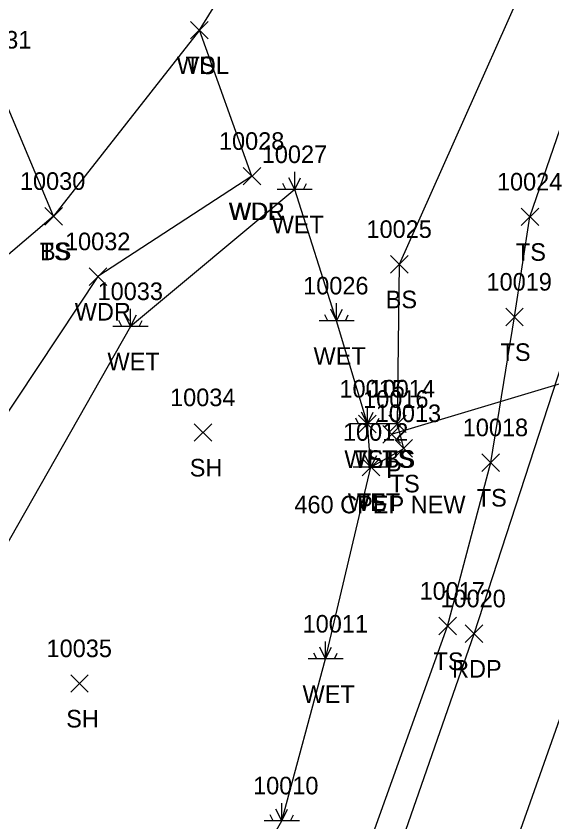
# Model space of a CAD drawing. Extents: x 1482574 to 1485769, y 580696 to 595649.
# Drawn here: x 1485013.9 to 1485074.8, y 580799.4 to 580891 of the extents above; entities that cross this region are included whole.
import ezdxf

# ---------------------------------------------------------------- set-up
doc = ezdxf.new("R2010")
doc.units = 0
for name, color, linetype in [('D_A', 7, 'Continuous'), ('D_C', 7, 'Continuous'), ('D_I', 7, 'Continuous'), ('D_TIC', 7, 'Continuous'), ('DCP', 7, 'Continuous'), ('L_A', 7, 'Continuous'), ('L_I', 7, 'Continuous'), ('L_TIC', 7, 'Continuous'), ('LAWA', 7, 'Continuous'), ('LELB', 7, 'Continuous'), ('LWET', 7, 'Continuous'), ('P_A', 7, 'Continuous'), ('P_I', 7, 'Continuous'), ('P_TIC', 7, 'Continuous'), ('PET', 7, 'Continuous'), ('PRC', 7, 'Continuous')]:
    doc.layers.add(name, color=color, linetype=linetype)

msp = doc.modelspace()

# ---------------------------------------------------------------- linework, layer by layer
at = {"layer": 'D_TIC'}
for points in [[(1485055.575, 580842.471), (1485057.575, 580844.471)], [(1485057.575, 580842.471), (1485055.575, 580844.471)]]:
    msp.add_lwpolyline(points, dxfattribs=at)
at = {"layer": 'DCP'}
msp.add_lwpolyline([(1485056.575, 580843.471), (1485133.758, 580866.663)], dxfattribs=at)
at = {"layer": 'L_TIC'}
for points in [[(1485033.717, 580888.438), (1485035.717, 580890.438)], [(1485035.717, 580888.438), (1485033.717, 580890.438)], [(1485033.717, 580888.438), (1485035.717, 580890.438)], [(1485035.717, 580888.438), (1485033.717, 580890.438)], [(1485039.685, 580871.823), (1485041.685, 580873.823)], [(1485041.685, 580871.823), (1485039.685, 580873.823)], [(1485039.685, 580871.823), (1485041.685, 580873.823)], [(1485041.685, 580871.823), (1485039.685, 580873.823)], [(1485017.132, 580867.266), (1485019.132, 580869.266)], [(1485019.132, 580867.266), (1485017.132, 580869.266)], [(1485017.132, 580867.266), (1485019.132, 580869.266)], [(1485019.132, 580867.266), (1485017.132, 580869.266)], [(1485071.311, 580867.197), (1485073.311, 580869.197)], [(1485073.311, 580867.197), (1485071.311, 580869.197)], [(1485056.466, 580861.801), (1485058.466, 580863.801)], [(1485058.466, 580861.801), (1485056.466, 580863.801)], [(1485022.17, 580860.402), (1485024.17, 580862.402)], [(1485024.17, 580860.402), (1485022.17, 580862.402)], [(1485069.562, 580855.807), (1485071.562, 580857.807)], [(1485071.562, 580855.807), (1485069.562, 580857.807)], [(1485052.826, 580843.639), (1485054.826, 580845.639)], [(1485054.826, 580843.639), (1485052.826, 580845.639)], [(1485056.251, 580843.653), (1485058.251, 580845.653)], [(1485058.251, 580843.653), (1485056.251, 580845.653)], [(1485056.251, 580843.653), (1485058.251, 580845.653)], [(1485058.251, 580843.653), (1485056.251, 580845.653)], [(1485034.126, 580842.662), (1485036.126, 580844.662)], [(1485036.126, 580842.662), (1485034.126, 580844.662)], [(1485056.953, 580840.853), (1485058.953, 580842.853)], [(1485058.953, 580840.853), (1485056.953, 580842.853)], [(1485053.224, 580838.727), (1485055.224, 580840.727)], [(1485055.224, 580838.727), (1485053.224, 580840.727)], [(1485066.851, 580839.242), (1485068.851, 580841.242)], [(1485068.851, 580839.242), (1485066.851, 580841.242)], [(1485061.945, 580820.645), (1485063.945, 580822.645)], [(1485063.945, 580820.645), (1485061.945, 580822.645)], [(1485020.074, 580814.11), (1485022.074, 580816.11)], [(1485022.074, 580814.11), (1485020.074, 580816.11)]]:
    msp.add_lwpolyline(points, dxfattribs=at)
at = {"layer": 'LAWA'}
for points in [[(1485040.685, 580872.823), (1485034.717, 580889.438), (1485047.479, 580909.95), (1485053.057, 580939.088), (1485031.713, 580949.932), (1484983.903, 580953.796), (1484943.93, 580957.5), (1484918.177, 580959.766)], [(1485040.685, 580872.823), (1485023.17, 580861.402), (1485002.36, 580830.136), (1484978.111, 580805.426)]]:
    msp.add_lwpolyline(points, dxfattribs=at)
at = {"layer": 'LELB'}
for points in [[(1485057.251, 580844.653), (1485057.466, 580862.801), (1485078.431, 580909.857), (1485087.413, 580935.493), (1485090.661, 580949.035), (1485108.284, 581013.275), (1485120.47, 581059.666), (1485125.599, 581108.494), (1485129.706, 581141.486)], [(1485046.938, 580776.996), (1485062.945, 580821.645), (1485067.851, 580840.242), (1485070.562, 580856.807), (1485072.311, 580868.197), (1485086.478, 580909.371), (1485099.599, 580947.351), (1485113.38, 581011.442), (1485123.36, 581058.794), (1485130.188, 581108.035), (1485133.211, 581140.808)], [(1485018.132, 580868.266), (1485011.339, 580884.344), (1485003.788, 580895.709), (1485004.898, 580906.598), (1485025.54, 580919.109), (1485053.057, 580939.088), (1485031.332, 580944.618), (1484982.778, 580949.688), (1484943.807, 580951.698), (1484918.05, 580955.167)], [(1485034.717, 580889.438), (1485018.132, 580868.266), (1484989.837, 580844.206), (1484958.737, 580820.445)], [(1485054.224, 580839.727), (1485057.953, 580841.853), (1485057.251, 580844.653), (1485053.826, 580844.639)]]:
    msp.add_lwpolyline(points, dxfattribs=at)
at = {"layer": 'LWET'}
for p, q in [((1485045.553, 580871.318), (1485044.886, 580872.651)), ((1485045.553, 580871.318), (1485045.553, 580873.318)), ((1485045.553, 580871.318), (1485046.22, 580872.651)), ((1485044.553, 580871.318), (1485044.22, 580871.984)), ((1485046.553, 580871.318), (1485046.886, 580871.984)), ((1485047.553, 580871.318), (1485043.553, 580871.318)), ((1485050.32, 580856.372), (1485050.32, 580858.372)), ((1485026.878, 580855.73), (1485026.212, 580857.064)), ((1485026.878, 580855.73), (1485026.878, 580857.73)), ((1485026.878, 580855.73), (1485027.545, 580857.064)), ((1485049.32, 580856.372), (1485048.987, 580857.038)), ((1485050.32, 580856.372), (1485049.653, 580857.705)), ((1485050.32, 580856.372), (1485050.987, 580857.705)), ((1485051.32, 580856.372), (1485051.653, 580857.038)), ((1485025.878, 580855.73), (1485025.545, 580856.397)), ((1485027.878, 580855.73), (1485028.212, 580856.397)), ((1485052.32, 580856.372), (1485048.32, 580856.372)), ((1485028.878, 580855.73), (1485024.878, 580855.73)), ((1485053.826, 580844.639), (1485053.159, 580845.972)), ((1485053.826, 580844.639), (1485053.826, 580846.639)), ((1485053.826, 580844.639), (1485054.492, 580845.972)), ((1485052.826, 580844.639), (1485052.492, 580845.306)), ((1485054.826, 580844.639), (1485055.159, 580845.306)), ((1485055.826, 580844.639), (1485051.826, 580844.639)), ((1485054.224, 580839.727), (1485054.224, 580841.727)), ((1485054.224, 580839.727), (1485053.557, 580841.06)), ((1485054.224, 580839.727), (1485054.89, 580841.06)), ((1485056.224, 580839.727), (1485052.224, 580839.727)), ((1485053.224, 580839.727), (1485052.89, 580840.394)), ((1485055.224, 580839.727), (1485055.557, 580840.394)), ((1485049.069, 580817.906), (1485049.069, 580819.906)), ((1485048.069, 580817.906), (1485047.736, 580818.573)), ((1485049.069, 580817.906), (1485048.403, 580819.24)), ((1485049.069, 580817.906), (1485049.736, 580819.24)), ((1485050.069, 580817.906), (1485050.403, 580818.573)), ((1485051.069, 580817.906), (1485047.069, 580817.906)), ((1485044.087, 580799.499), (1485044.087, 580801.499)), ((1485043.087, 580799.499), (1485042.754, 580800.166)), ((1485044.087, 580799.499), (1485043.421, 580800.833)), ((1485044.087, 580799.499), (1485044.754, 580800.833)), ((1485045.087, 580799.499), (1485045.421, 580800.166)), ((1485046.087, 580799.499), (1485042.087, 580799.499))]:
    msp.add_line(p, q, dxfattribs=at)
msp.add_lwpolyline([(1485033.743, 580781.409), (1485044.087, 580799.499), (1485049.069, 580817.906), (1485054.224, 580839.727), (1485053.826, 580844.639), (1485050.32, 580856.372), (1485045.553, 580871.318), (1485026.878, 580855.73), (1485008.889, 580824.133), (1484989.062, 580799.851)], dxfattribs=at)
at = {"layer": 'P_TIC'}
for points in [[(1485064.965, 580819.78), (1485066.965, 580821.78)], [(1485066.965, 580819.78), (1485064.965, 580821.78)]]:
    msp.add_lwpolyline(points, dxfattribs=at)
at = {"layer": 'PET'}
msp.add_lwpolyline([(1485050.429, 580776.091), (1485065.965, 580820.78), (1485080.724, 580866.066), (1485093.149, 580908.622), (1485102.737, 580946.524), (1485117.016, 581010.836), (1485125.369, 581058.408), (1485132.207, 581107.901), (1485135.951, 581140.585)], dxfattribs=at)
at = {"layer": 'PRC'}
msp.add_lwpolyline([(1485061.993, 580772.26), (1485077.919, 580817.306), (1485092.354, 580861.472), (1485105.403, 580906.667), (1485114.947, 580943.575), (1485128.714, 581008.466), (1485136.886, 581056.712), (1485144.398, 581107.111), (1485147.832, 581139.156)], dxfattribs=at)

# ---------------------------------------------------------------- texts
at = {"layer": 'D_A'}
msp.add_text('P', height=2, dxfattribs=at).set_placement((1485055.953, 580838.471))
at = {"layer": 'D_C'}
msp.add_text('460 CPEP NEW', height=2, dxfattribs=at).set_placement((1485045.52, 580834.471))
at = {"layer": 'D_I'}
msp.add_text('10016', height=2, dxfattribs=at).set_placement((1485053.338, 580846.471))
at = {"layer": 'L_A'}
for s, p in [('WDL', (1485032.134, 580884.438)), ('TS', (1485033.126, 580884.438)), ('WDR', (1485038.047, 580867.823)), ('WDL', (1485038.102, 580867.823)), ('WET', (1485042.931, 580866.318)), ('TS', (1485016.542, 580863.266)), ('BS', (1485016.573, 580863.266)), ('TS', (1485070.721, 580863.197)), ('BS', (1485055.907, 580857.801)), ('WDR', (1485020.533, 580856.402)), ('WET', (1485047.698, 580851.372)), ('TS', (1485068.972, 580851.807)), ('WET', (1485024.256, 580850.73)), ('WET', (1485051.204, 580839.639)), ('TS', (1485052.235, 580839.639)), ('TS', (1485055.661, 580839.653)), ('BS', (1485055.692, 580839.653)), ('SH', (1485033.614, 580838.662)), ('TS', (1485056.363, 580836.853)), ('TS', (1485066.261, 580835.242)), ('WET', (1485051.602, 580834.727)), ('TS', (1485052.633, 580834.727)), ('TS', (1485061.354, 580816.645)), ('WET', (1485046.447, 580812.906)), ('SH', (1485019.562, 580810.11))]:
    msp.add_text(s, height=2, dxfattribs=at).set_placement(p)
at = {"layer": 'L_I'}
for s, p in [('10031', (1485008.157, 580887.344)), ('10028', (1485036.937, 580875.823)), ('10028', (1485036.937, 580875.823)), ('10027', (1485041.805, 580874.318)), ('10030', (1485014.297, 580871.266)), ('10030', (1485014.297, 580871.266)), ('10024', (1485068.563, 580871.197)), ('10025', (1485053.718, 580865.801)), ('10032', (1485019.422, 580864.402)), ('10019', (1485067.373, 580859.807)), ('10033', (1485023.13, 580858.73)), ('10026', (1485046.517, 580859.372)), ('10015', (1485050.644, 580847.639)), ('10015', (1485050.644, 580847.639)), ('10014', (1485054.07, 580847.653)), ('10014', (1485054.07, 580847.653)), ('10034', (1485031.378, 580846.662)), ('10013', (1485054.772, 580844.853)), ('10018', (1485064.67, 580843.242)), ('10012', (1485051.043, 580842.727)), ('10012', (1485051.043, 580842.727)), ('10017', (1485059.763, 580824.645)), ('10011', (1485046.455, 580820.906)), ('10035', (1485017.326, 580818.11)), ('10010', (1485040.82, 580802.499))]:
    msp.add_text(s, height=2, dxfattribs=at).set_placement(p)
at = {"layer": 'P_A'}
msp.add_text('RDP', height=2, dxfattribs=at).set_placement((1485063.453, 580815.78))
at = {"layer": 'P_I'}
msp.add_text('10020', height=2, dxfattribs=at).set_placement((1485062.13, 580823.78))

doc.saveas('drawing.dxf')
